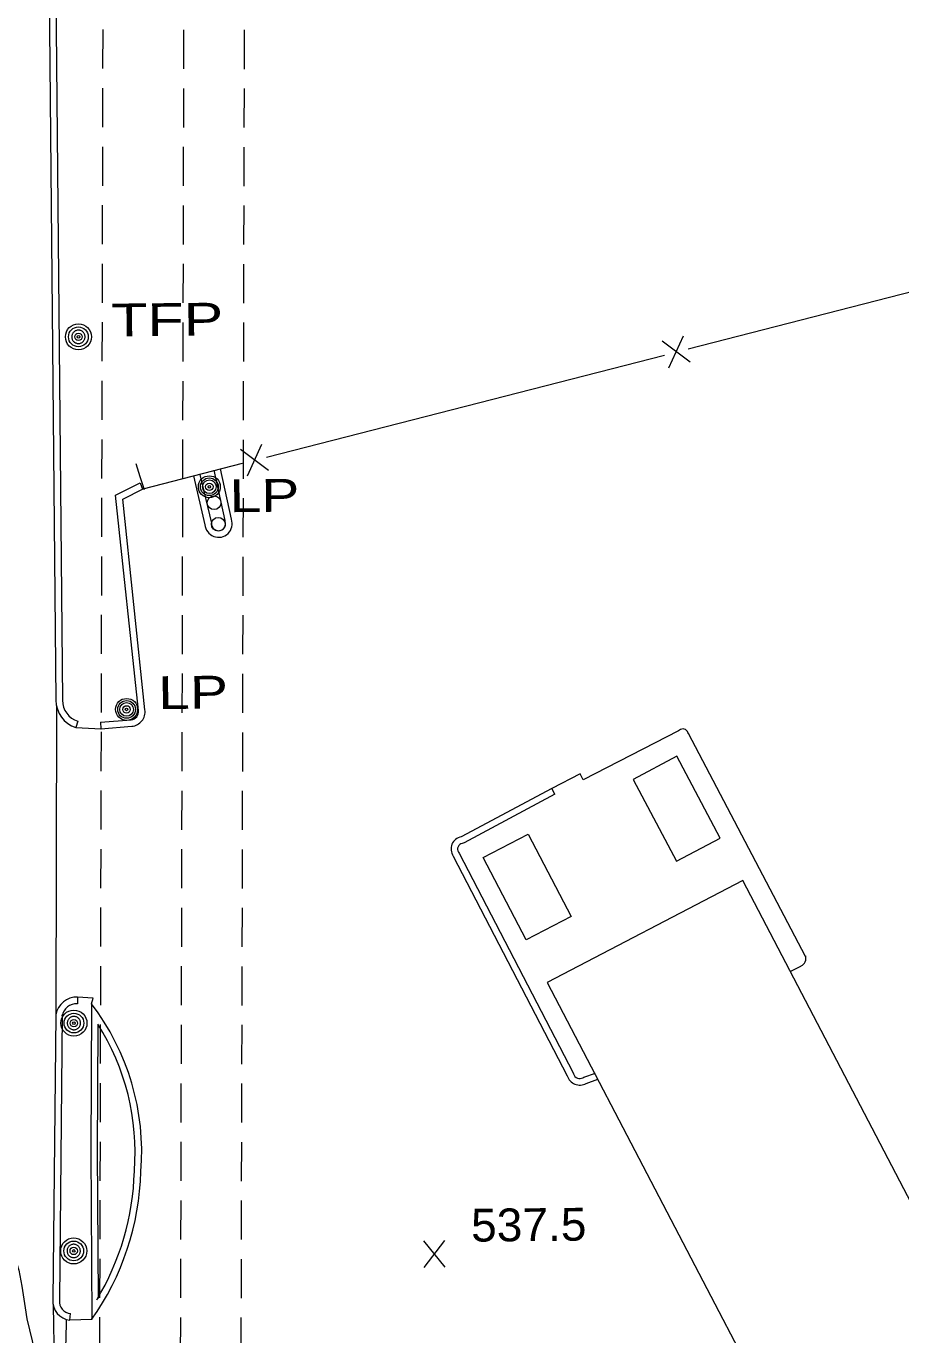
# Model space of a CAD drawing. Extents: x 2361284 to 2366480, y 6976556 to 6985346.
# Drawn here: x 2361705.6 to 2361833.4, y 6977950.5 to 6978141.7 of the extents above; entities that cross this region are included whole.
import ezdxf

# ---------------------------------------------------------------- set-up
doc = ezdxf.new("R2010")
doc.units = 0
doc.header["$LTSCALE"] = 1.9
doc.linetypes.add('MEDIUM_DASHED', pattern=[4.5, 3, -1.5])
for name, color, linetype, lineweight in [('12', 7, 'Continuous', 13), ('13', 7, 'Continuous', 13), ('3', 7, 'Continuous', 13), ('4', 7, 'Continuous', 13), ('5', 7, 'Continuous', 13), ('7', 7, 'Continuous', 13), ('9', 7, 'Continuous', 13)]:
    doc.layers.add(name, color=color, linetype=linetype, lineweight=lineweight)

msp = doc.modelspace()

# ---------------------------------------------------------------- linework, layer by layer
at = {"layer": '12'}
for p, q in [((2361766.865, 6977960.377), (2361763.748, 6977964.228)), ((2361763.785, 6977960.348), (2361766.828, 6977964.257))]:
    msp.add_line(p, q, dxfattribs=at)
at = {"layer": '13'}
msp.add_lwpolyline([(2361701.911, 6977967.046), (2361702.78, 6977965.056), (2361704.053, 6977961.667), (2361704.559, 6977959.931), (2361705.025, 6977957.582), (2361705.49, 6977954.424), (2361705.766, 6977952.852), (2361706.912, 6977948.023), (2361707.44, 6977946.429), (2361707.896, 6977945.405), (2361708.976, 6977943.413), (2361709.221, 6977943.167), (2361709.949, 6977942.927), (2361710.232, 6977943.018), (2361710.31, 6977943.135), (2361710.751, 6977944.62), (2361711.277, 6977947.665), (2361711.478, 6977949.667), (2361711.559, 6977952.738)], dxfattribs=at)
at = {"layer": '3', "linetype": 'MEDIUM_DASHED'}
for p, q in [((2361717.029, 6978218.105), (2361716.225, 6977891.401)), ((2361728.839, 6978218.076), (2361728.146, 6977936.364)), ((2361737.689, 6978218.054), (2361736.996, 6977936.342))]:
    msp.add_line(p, q, dxfattribs=at)
at = {"layer": '3'}
for p, q in [((2361722.327, 6978074.947), (2361722.656, 6978074.04)), ((2361710.076, 6978042.378), (2361709.965, 6977997.254)), ((2361713.188, 6978040.128), (2361712.907, 6978039.215)), ((2361712.907, 6978039.215), (2361716.599, 6978039.01)), ((2361716.5, 6978039.969), (2361716.579, 6978039.01)), ((2361786.614, 6978032.436), (2361782.465, 6978030.306)), ((2361787.053, 6978031.58), (2361786.614, 6978032.436)), ((2361782.913, 6978029.459), (2361782.465, 6978030.306)), ((2361713.171, 6977999.825), (2361713.13, 6977998.865)), ((2361716.13, 6977995.733), (2361716.036, 6977977.271)), ((2361716.036, 6977977.281), (2361716.16, 6977955.781)), ((2361721.454, 6977974.387), (2361721.457, 6977974.439)), ((2361722.414, 6977974.362), (2361722.413, 6977974.362)), ((2361709.599, 6977954.839), (2361710.12, 6977916.821)), ((2361712.03, 6977952.642), (2361712.131, 6977953.593)), ((2361715.219, 6977952.722), (2361712.03, 6977952.642))]:
    msp.add_line(p, q, dxfattribs=at)
for points in [[(2361708.347, 6978225.241), (2361709.026, 6978146.434), (2361709.999, 6978043.188), (2361709.998, 6978043.188)], [(2361709.308, 6978225.25), (2361709.987, 6978146.443), (2361710.959, 6978043.197), (2361710.958, 6978043.182)], [(2361730.097, 6978075.971), (2361731.776, 6978068.836), (2361731.776, 6978068.836)], [(2361731.035, 6978076.19), (2361732.714, 6978069.055), (2361732.733, 6978068.91)], [(2361734.74, 6978069.328), (2361734.71, 6978069.444), (2361733.12, 6978076.79)], [(2361735.647, 6978069.643), (2361735.648, 6978069.643), (2361734.058, 6978076.989)], [(2361722.05, 6978041.663), (2361722.043, 6978041.692), (2361718.724, 6978073.132), (2361722.327, 6978074.947)], [(2361723.001, 6978041.791), (2361723.003, 6978041.791), (2361719.75, 6978072.572), (2361722.755, 6978074.09)], [(2361716.5, 6978039.969), (2361721.006, 6978040.342), (2361720.996, 6978040.339)], [(2361716.579, 6978039.01), (2361721.085, 6978039.383), (2361721.085, 6978039.383)], [(2361801.099, 6978038.831), (2361800.946, 6978038.732), (2361787.053, 6978031.58)], [(2361819.495, 6978005.863), (2361819.539, 6978005.777), (2361802.4, 6978038.356), (2361802.343, 6978038.475)], [(2361782.465, 6978030.306), (2361769.211, 6978023.22), (2361769.211, 6978023.22)], [(2361782.913, 6978029.459), (2361769.659, 6978022.374), (2361769.367, 6978022.272)], [(2361768.057, 6978020.438), (2361768.058, 6978020.439), (2361784.715, 6977988.316), (2361784.714, 6977988.315)], [(2361768.838, 6978020.996), (2361768.913, 6978020.877), (2361785.57, 6977988.754), (2361785.631, 6977988.6)], [(2361817.3, 6978003.585), (2361818.813, 6978004.35), (2361818.875, 6978004.381)], [(2361715.181, 6977998.844), (2361715.442, 6977999.697), (2361713.171, 6977999.825)], [(2361709.965, 6977997.255), (2361709.965, 6977997.254), (2361709.541, 6977955.608), (2361709.541, 6977955.609)], [(2361710.91, 6977997.085), (2361710.926, 6977997.244), (2361710.501, 6977955.598), (2361710.499, 6977955.545)], [(2361715.18, 6977998.844), (2361715.181, 6977998.844), (2361715.076, 6977977.272)], [(2361787, 6977988.051), (2361787.136, 6977988.109), (2361788.83, 6977988.735)], [(2361787.465, 6977987.211), (2361787.464, 6977987.212), (2361789.159, 6977987.838)], [(2361715.076, 6977977.272), (2361715.219, 6977952.722), (2361715.219, 6977952.722)]]:
    msp.add_lwpolyline(points, dxfattribs=at)
for centre, radius, start, end in [((2361733.764, 6978068.989), 1.994, 184.40908, 19.12687), ((2361733.764, 6978068.989), 1.034, 184.40908, 19.12687), ((2361714.135, 6978043.165), 4.136, 179.68614, 252.72344), ((2361714.135, 6978043.165), 3.176, 179.68614, 252.72344), ((2361720.887, 6978041.507), 1.173, 275.32677, 7.65286), ((2361720.887, 6978041.507), 2.133, 275.32676, 7.65284), ((2361801.592, 6978038.201), 0.8, 20.05042, 128.00903), ((2361769.499, 6978021.47), 1.774, 99.34508, 215.57391), ((2361769.499, 6978021.47), 0.814, 99.34512, 215.57395), ((2361818.44, 6978005.434), 1.139, 292.44872, 22.13367), ((2361713.042, 6977996.702), 3.126, 87.63209, 169.80986), ((2361713.042, 6977996.702), 2.166, 87.63209, 169.80986), ((2361687.003, 6977977.21), 35.525, 355.40194, 37.51736), ((2361687.003, 6977977.21), 34.565, 355.40201, 32.67314), ((2361786.539, 6977988.883), 1.912, 197.29542, 298.95864), ((2361786.539, 6977988.883), 0.952, 197.29542, 298.95864), ((2361683.186, 6977975.388), 39.24, 324.71699, 358.5013), ((2361683.186, 6977975.388), 38.281, 328.87136, 358.50126), ((2361712.334, 6977955.424), 2.799, 176.22763, 263.74664), ((2361712.334, 6977955.424), 1.839, 176.22762, 263.74663)]:
    msp.add_arc(centre, radius, start, end, dxfattribs=at)
at = {"layer": '4'}
for centre, radius in [((2361713.284, 6978096.281), 1.9), ((2361713.284, 6978096.281), 1.442), ((2361713.284, 6978096.281), 0.539), ((2361713.284, 6978096.281), 0.192), ((2361732.413, 6978074.382), 1.6), ((2361732.413, 6978074.382), 1.3), ((2361732.413, 6978074.382), 1), ((2361732.413, 6978074.382), 0.539), ((2361732.413, 6978074.382), 0.192), ((2361733.108, 6978072.039), 1), ((2361733.718, 6978068.895), 1), ((2361720.322, 6978041.856), 1.6), ((2361720.322, 6978041.856), 1.3), ((2361720.322, 6978041.856), 1), ((2361720.322, 6978041.856), 0.539), ((2361720.322, 6978041.856), 0.192), ((2361712.627, 6977996.03), 1.9), ((2361712.627, 6977996.03), 1.442), ((2361712.627, 6977996.03), 0.539), ((2361712.627, 6977996.03), 0.192), ((2361712.594, 6977962.748), 1.9), ((2361712.594, 6977962.748), 1.442), ((2361712.594, 6977962.748), 0.539), ((2361712.594, 6977962.748), 0.192)]:
    msp.add_circle(centre, radius, dxfattribs=at)
for centre, start, end in [((2361713.284, 6978096.281), 163.46611, 174.71615), ((2361713.284, 6978096.281), 152.21535, 163.46538), ((2361713.284, 6978096.281), 140.96646, 152.21649), ((2361713.284, 6978096.281), 129.71376, 140.96379), ((2361713.284, 6978096.281), 118.46406, 129.71409), ((2361713.284, 6978096.281), 107.21593, 118.46597), ((2361713.284, 6978096.281), 95.96582, 107.21585), ((2361713.284, 6978096.281), 84.71553, 95.96557), ((2361713.284, 6978096.281), 73.46552, 84.71555), ((2361713.284, 6978096.281), 62.21535, 73.46538), ((2361713.284, 6978096.281), 50.96397, 62.214), ((2361713.284, 6978096.281), 39.71588, 50.96591), ((2361713.284, 6978096.281), 28.46656, 39.7166), ((2361713.284, 6978096.281), 17.21479, 28.46483), ((2361713.284, 6978096.281), 5.96345, 17.21348), ((2361713.284, 6978096.281), 174.71552, 185.96556), ((2361713.284, 6978096.281), 185.96287, 197.21291), ((2361713.284, 6978096.281), 197.21479, 208.46483), ((2361713.284, 6978096.281), 208.46822, 219.71826), ((2361713.284, 6978096.281), 219.71376, 230.96379), ((2361713.284, 6978096.281), 230.96397, 242.214), ((2361713.284, 6978096.281), 242.21812, 253.46815), ((2361713.284, 6978096.281), 253.46258, 264.71261), ((2361713.284, 6978096.281), 264.71553, 275.96557), ((2361713.284, 6978096.281), 275.96582, 287.21585), ((2361713.284, 6978096.281), 287.21593, 298.46597), ((2361713.284, 6978096.281), 298.46406, 309.71409), ((2361713.284, 6978096.281), 309.71589, 320.96592), ((2361713.284, 6978096.281), 320.96646, 332.21649), ((2361713.284, 6978096.281), 332.21419, 343.46422), ((2361713.284, 6978096.281), 343.46611, 354.71615), ((2361713.284, 6978096.281), 354.71553, 5.96557), ((2361712.627, 6977996.03), 174.71552, 185.96556), ((2361712.627, 6977996.03), 163.46611, 174.71615), ((2361712.627, 6977996.03), 185.96287, 197.21291), ((2361712.627, 6977996.03), 152.21535, 163.46538), ((2361712.627, 6977996.03), 197.21479, 208.46483), ((2361712.627, 6977996.03), 140.96646, 152.21649), ((2361712.627, 6977996.03), 208.46822, 219.71826), ((2361712.627, 6977996.03), 129.71376, 140.96379), ((2361712.627, 6977996.03), 219.71376, 230.96379), ((2361712.627, 6977996.03), 118.46406, 129.71409), ((2361712.627, 6977996.03), 230.96397, 242.214), ((2361712.627, 6977996.03), 107.21593, 118.46597), ((2361712.627, 6977996.03), 242.21812, 253.46815), ((2361712.627, 6977996.03), 95.96582, 107.21585), ((2361712.627, 6977996.03), 84.71553, 95.96557), ((2361712.627, 6977996.03), 73.46552, 84.71555), ((2361712.627, 6977996.03), 62.21535, 73.46538), ((2361712.627, 6977996.03), 287.21593, 298.46597), ((2361712.627, 6977996.03), 50.96397, 62.214), ((2361712.627, 6977996.03), 298.46406, 309.71409), ((2361712.627, 6977996.03), 39.71588, 50.96591), ((2361712.627, 6977996.03), 309.71589, 320.96592), ((2361712.627, 6977996.03), 28.46656, 39.7166), ((2361712.627, 6977996.03), 320.96646, 332.21649), ((2361712.627, 6977996.03), 17.21479, 28.46483), ((2361712.627, 6977996.03), 332.21419, 343.46422), ((2361712.627, 6977996.03), 5.96345, 17.21348), ((2361712.627, 6977996.03), 343.46611, 354.71615), ((2361712.627, 6977996.03), 354.71553, 5.96557), ((2361712.627, 6977996.03), 253.46258, 264.71261), ((2361712.627, 6977996.03), 264.71553, 275.96557), ((2361712.627, 6977996.03), 275.96582, 287.21585), ((2361712.594, 6977962.748), 174.71552, 185.96556), ((2361712.594, 6977962.748), 163.46611, 174.71615), ((2361712.594, 6977962.748), 152.21535, 163.46538), ((2361712.594, 6977962.748), 140.96646, 152.21649), ((2361712.594, 6977962.748), 129.71376, 140.96379), ((2361712.594, 6977962.748), 118.46406, 129.71409), ((2361712.594, 6977962.748), 107.21593, 118.46597), ((2361712.594, 6977962.748), 95.96582, 107.21585), ((2361712.594, 6977962.748), 84.71553, 95.96557), ((2361712.594, 6977962.748), 73.46552, 84.71555), ((2361712.594, 6977962.748), 62.21535, 73.46538), ((2361712.594, 6977962.748), 50.96397, 62.214), ((2361712.594, 6977962.748), 39.71588, 50.96591), ((2361712.594, 6977962.748), 28.46656, 39.7166), ((2361712.594, 6977962.748), 17.21479, 28.46483), ((2361712.594, 6977962.748), 5.96345, 17.21348), ((2361712.594, 6977962.748), 354.71553, 5.96557), ((2361712.594, 6977962.748), 185.96287, 197.21291), ((2361712.594, 6977962.748), 197.21479, 208.46483), ((2361712.594, 6977962.748), 208.46822, 219.71826), ((2361712.594, 6977962.748), 219.71376, 230.96379), ((2361712.594, 6977962.748), 230.96397, 242.214), ((2361712.594, 6977962.748), 242.21812, 253.46815), ((2361712.594, 6977962.748), 253.46258, 264.71261), ((2361712.594, 6977962.748), 264.71553, 275.96557), ((2361712.594, 6977962.748), 275.96582, 287.21585), ((2361712.594, 6977962.748), 287.21593, 298.46597), ((2361712.594, 6977962.748), 298.46406, 309.71409), ((2361712.594, 6977962.748), 309.71589, 320.96592), ((2361712.594, 6977962.748), 320.96646, 332.21649), ((2361712.594, 6977962.748), 332.21419, 343.46422), ((2361712.594, 6977962.748), 343.46611, 354.71615)]:
    msp.add_arc(centre, 0.973, start, end, dxfattribs=at)
at = {"layer": '5'}
msp.add_lwpolyline([(2361722.925, 6978073.933), (2361722.325, 6978075.83), (2361721.722, 6978077.737)], dxfattribs=at)
at = {"layer": '7'}
for points in [[(2361807.026, 6978023.039), (2361800.702, 6978035), (2361794.332, 6978031.629), (2361800.657, 6978019.669)], [(2361778.716, 6978008.18), (2361772.43, 6978020.2), (2361778.979, 6978023.623), (2361785.262, 6978011.602)], [(2361845.313, 6977949.889), (2361810.355, 6978016.851), (2361781.795, 6978001.938), (2361816.762, 6977934.977)]]:
    msp.add_lwpolyline(points, close=True, dxfattribs=at)
at = {"layer": '9'}
for p, q in [((2361802.674, 6978092.561), (2361798.575, 6978095.642)), ((2361799.572, 6978091.762), (2361801.678, 6978096.432)), ((2361740.772, 6978078.713), (2361798.894, 6978093.625)), ((2361741.071, 6978076.756), (2361736.971, 6978079.836)), ((2361737.968, 6978075.956), (2361740.074, 6978080.625)), ((2361722.755, 6978074.09), (2361737.281, 6978077.82))]:
    msp.add_line(p, q, dxfattribs=at)
msp.add_lwpolyline([(2361802.386, 6978094.518), (2361846.38, 6978105.808), (2361853.114, 6978092.871)], dxfattribs=at)

# ---------------------------------------------------------------- texts
at = {"layer": '12', "width": 1.05}
msp.add_text('537.5', height=4.799, rotation=0.545, dxfattribs=at).set_placement((2361770.673, 6977964.101))
at = {"layer": '4'}
for s, width, p in [('  TFP', 1.35, (2361713.284, 6978096.281)), ('  LP', 1.3, (2361730.748, 6978070.616)), ('  LP', 1.3, (2361720.322, 6978041.856))]:
    msp.add_text(s, height=4.799, rotation=0.545, dxfattribs=dict(at, width=width)).set_placement(p)

doc.saveas('drawing.dxf')
